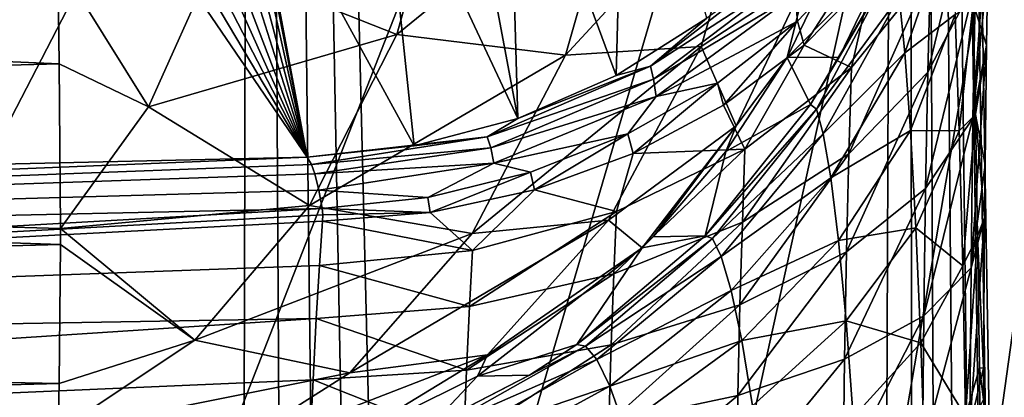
# Model space of a CAD drawing. Header units: metres. Extents: x -104 to 104, y -111 to 38.
# Tile 435 of 656: x 10.25 to 13.64, y -39.37 to -38.07. Entities that reach past the tile are written whole.
import ezdxf

# ---------------------------------------------------------------- set-up
doc = ezdxf.new("R2010")
doc.units = ezdxf.units.M
doc.layers.add('solid_509367_AD153', color=7, linetype='CONTINUOUS')

msp = doc.modelspace()

# ---------------------------------------------------------------- linework, layer by layer
at = {"layer": 'solid_509367_AD153'}
for points in [[(13.306856, -22.336416, 19), (11.061667, -23.528255, 19), (12.973471, -101.476402, 19)], [(13.306856, -22.336416, 19), (12.973471, -101.476402, 19), (13.366175, -100.621338, 19)], [(13.306856, -22.336416, 19), (14.500057, -95.125931, 19), (15.078767, -28.81238, 19)], [(13.306856, -22.336416, 19), (14.461483, -96.066643, 19), (14.500057, -95.125931, 19)], [(13.306856, -22.336416, 19), (14.362885, -96.996941, 19), (14.461483, -96.066643, 19)], [(13.306856, -22.336416, 19), (14.204263, -97.916817, 19), (14.362885, -96.996941, 19)], [(13.306856, -22.336416, 19), (13.984598, -98.829903, 19), (14.204263, -97.916817, 19)], [(13.306856, -22.336416, 19), (13.703938, -99.736031, 19), (13.984598, -98.829903, 19)], [(13.306856, -22.336416, 19), (13.366175, -100.621338, 19), (13.703938, -99.736031, 19)], [(11.061667, -23.528255, 19), (8.716386, -24.495298, 19), (10.865863, -104.60051, 19)], [(11.061667, -23.528255, 19), (10.865863, -104.60051, 19), (11.469099, -103.872002, 19)], [(11.061667, -23.528255, 19), (12.523127, -102.308525, 19), (12.973471, -101.476402, 19)], [(11.061667, -23.528255, 19), (12.020115, -103.109818, 19), (12.523127, -102.308525, 19)], [(11.061667, -23.528255, 19), (11.469099, -103.872002, 19), (12.020115, -103.109818, 19)], [(8.716386, -24.495298, 19), (10.215784, -105.289886, 19), (10.865863, -104.60051, 19)], [(6.595271, -41.677757, -14.407441), (-15.078767, -29.021139, -16.186213), (15.078767, -29.021139, -16.186213)], [(7.993071, -42.717476, -14.261318), (6.595271, -41.677757, -14.407441), (15.078767, -29.021139, -16.186213)], [(9.235709, -43.952656, -14.087725), (7.993071, -42.717476, -14.261318), (15.078767, -29.021139, -16.186213)], [(10.286567, -45.349411, -13.891423), (9.235709, -43.952656, -14.087725), (15.078767, -29.021139, -16.186213)], [(11.130763, -46.884777, -13.675642), (10.286567, -45.349411, -13.891423), (15.078767, -29.021139, -16.186213)], [(11.748401, -48.532097, -13.444126), (11.130763, -46.884777, -13.675642), (15.078767, -29.021139, -16.186213)], [(12.122924, -50.245026, -13.20339), (11.748401, -48.532097, -13.444126), (15.078767, -29.021139, -16.186213)], [(12.25, -51.999878, -12.956761), (12.122924, -50.245026, -13.20339), (15.078767, -29.021139, -16.186213)], [(12.25, -51.999878, -12.956761), (15.078767, -29.021139, -16.186213), (14.500057, -95.334694, -6.86645)], [(12.304003, -38.266048, -1.784986), (12.336123, -37.038643, -9.529407), (11.932314, -37.26223, -9.5501)], [(12.304003, -38.266048, -1.784986), (12.615843, -38.068851, -1.765574), (12.336123, -37.038643, -9.529407)], [(11.96548, -38.413601, -1.796757), (11.932314, -37.26223, -9.5501), (11.762321, -37.328632, -9.554935)], [(11.96548, -38.413601, -1.796757), (12.304003, -38.266048, -1.784986), (11.932314, -37.26223, -9.5501)], [(11.96548, -38.413601, -1.796757), (11.762321, -37.328632, -9.554935), (11.493022, -37.40517, -9.558586)], [(0, -37.635605, -10.396646), (1.809729, -38.761719, -2.043408), (10.453113, -37.39325, -10.154291)], [(1.809729, -38.761719, -2.043408), (11.240917, -38.547035, -1.796444), (10.453113, -37.39325, -10.154291)], [(11.240917, -38.547035, -1.796444), (10.554911, -37.3922, -10.142593), (10.453113, -37.39325, -10.154291)], [(11.240917, -38.547035, -1.796444), (10.644154, -37.393345, -10.117661), (10.554911, -37.3922, -10.142593)], [(11.240917, -38.547035, -1.796444), (10.725673, -37.39653, -10.079675), (10.644154, -37.393345, -10.117661)], [(11.240917, -38.547035, -1.796444), (10.803479, -37.401821, -10.027379), (10.725673, -37.39653, -10.079675)], [(11.240917, -38.547035, -1.796444), (10.878782, -37.409729, -9.956951), (10.803479, -37.401821, -10.027379)], [(11.608296, -38.508007, -1.800606), (11.493022, -37.40517, -9.558586), (11.037762, -37.462067, -9.554622)], [(11.608296, -38.508007, -1.800606), (11.96548, -38.413601, -1.796757), (11.493022, -37.40517, -9.558586)], [(11.240917, -38.547035, -1.796444), (10.943527, -37.420185, -9.870374), (10.878782, -37.409729, -9.956951)], [(11.240917, -38.547035, -1.796444), (10.992906, -37.432564, -9.772991), (10.943527, -37.420185, -9.870374)], [(11.240917, -38.547035, -1.796444), (11.024554, -37.44656, -9.667449), (10.992906, -37.432564, -9.772991)], [(11.7368, -37.449551, 15.35174), (11.548569, -38.124405, 15.163508), (10.918179, -37.874619, 15.528357)], [(11.240917, -38.547035, -1.796444), (11.037762, -37.462067, -9.554622), (11.024554, -37.44656, -9.667449)], [(11.608296, -38.508007, -1.800606), (11.037762, -37.462067, -9.554622), (11.240917, -38.547035, -1.796444)], [(12.331696, -37.487484, 14.883392), (11.548569, -38.124405, 15.163508), (11.7368, -37.449551, 15.35174)], [(12.796483, -37.472301, 14.2848), (12.129827, -38.19606, 14.681524), (12.331696, -37.487484, 14.883392)], [(12.796483, -37.472301, 14.2848), (12.596287, -38.165485, 14.084603), (12.129827, -38.19606, 14.681524)], [(12.960436, -37.924728, 13.453113), (12.596287, -38.165485, 14.084603), (12.796483, -37.472301, 14.2848)], [(12.331696, -37.487484, 14.883392), (12.129827, -38.19606, 14.681524), (11.548569, -38.124405, 15.163508)], [(13.550017, -37.530399, 0.316317), (13.375811, -38.254276, 0.300824), (13.539784, -37.942398, 0.700276)], [(13.550017, -37.530399, 0.316317), (13.385135, -37.903091, -0.025176), (13.375811, -38.254276, 0.300824)], [(13.531396, -38.412399, 1.009932), (13.582746, -37.89093, 1.316249), (13.587915, -37.617901, 1.11883)], [(13.539784, -37.942398, 0.700276), (13.531396, -38.412399, 1.009932), (13.587915, -37.617901, 1.11883)], [(13.454682, -37.730175, 4.381857), (13.296785, -38.18782, 4.640085), (13.277574, -37.993626, 5.085898)], [(13.454682, -37.730175, 4.381857), (13.469879, -38.056221, 3.903619), (13.296785, -38.18782, 4.640085)], [(0, -37.774704, 15.998539), (10.382732, -37.872383, 15.601767), (10.387425, -38.224979, 15.428403)], [(0, -38.499729, 15.698827), (0, -37.774704, 15.998539), (10.387425, -38.224979, 15.428403)], [(12.919729, -37.987499, -1.137902), (12.927291, -38.078495, -0.950242), (13.162613, -37.831734, -0.818007)], [(12.950278, -38.161285, -0.765936), (13.162613, -37.831734, -0.818007), (12.927291, -38.078495, -0.950242)], [(12.950278, -38.161285, -0.765936), (13.185335, -37.921204, -0.606234), (13.162613, -37.831734, -0.818007)], [(10.694485, -38.373951, 15.304663), (10.387425, -38.224979, 15.428403), (10.382732, -37.872383, 15.601767)], [(10.918179, -37.874619, 15.528357), (10.694485, -38.373951, 15.304663), (10.382732, -37.872383, 15.601767)], [(11.548569, -38.124405, 15.163508), (10.694485, -38.373951, 15.304663), (10.918179, -37.874619, 15.528357)], [(12.421811, -38.233681, -1.609894), (12.90272, -37.861076, -1.534565), (12.615843, -38.068851, -1.765574)], [(12.911352, -37.914948, -1.333424), (12.90272, -37.861076, -1.534565), (12.421811, -38.233681, -1.609894)], [(12.892344, -38.203644, 12.897164), (13.240319, -37.852249, 5.995497), (13.071266, -38.202316, 5.990829)], [(12.892344, -38.203644, 12.897164), (13.060103, -37.855423, 12.901796), (13.240319, -37.852249, 5.995497)], [(12.960436, -37.924728, 13.453113), (13.060103, -37.855423, 12.901796), (12.892344, -38.203644, 12.897164)], [(13.259185, -37.878685, 5.543615), (12.972153, -38.365253, 5.988122), (13.071266, -38.202316, 5.990829)], [(13.259185, -37.878685, 5.543615), (12.993554, -38.381351, 5.624171), (12.972153, -38.365253, 5.988122)], [(13.259185, -37.878685, 5.543615), (13.277574, -37.993626, 5.085898), (12.993554, -38.381351, 5.624171)], [(13.259185, -37.878685, 5.543615), (13.071266, -38.202316, 5.990829), (13.240319, -37.852249, 5.995497)], [(13.385135, -37.903091, -0.025176), (13.104113, -38.534637, -0.061519), (13.375811, -38.254276, 0.300824)], [(13.385135, -37.903091, -0.025176), (13.113025, -38.238262, -0.335529), (13.104113, -38.534637, -0.061519)], [(13.385135, -37.903091, -0.025176), (13.185335, -37.921204, -0.606234), (13.113025, -38.238262, -0.335529)], [(13.531396, -38.412399, 1.009932), (13.578493, -38.161469, 1.478646), (13.582746, -37.89093, 1.316249)], [(13.532592, -38.01778, 3.231566), (13.582746, -37.89093, 1.316249), (13.578493, -38.161469, 1.478646)], [(12.911352, -37.914948, -1.333424), (12.421811, -38.233681, -1.609894), (12.431739, -38.277855, -1.443082)], [(12.911352, -37.914948, -1.333424), (12.431739, -38.277855, -1.443082), (12.919729, -37.987499, -1.137902)], [(12.960436, -37.924728, 13.453113), (12.716577, -38.438629, 13.209252), (12.596287, -38.165485, 14.084603)], [(12.960436, -37.924728, 13.453113), (12.892344, -38.203644, 12.897164), (12.716577, -38.438629, 13.209252)], [(13.113025, -38.238262, -0.335529), (13.185335, -37.921204, -0.606234), (12.950278, -38.161285, -0.765936)], [(13.539784, -37.942398, 0.700276), (13.367957, -38.654633, 0.563315), (13.531396, -38.412399, 1.009932)], [(13.539784, -37.942398, 0.700276), (13.375811, -38.254276, 0.300824), (13.367957, -38.654633, 0.563315)], [(12.431739, -38.277855, -1.443082), (12.441231, -38.337631, -1.280902), (12.919729, -37.987499, -1.137902)], [(12.919729, -37.987499, -1.137902), (12.441231, -38.337631, -1.280902), (12.927291, -38.078495, -0.950242)], [(13.277574, -37.993626, 5.085898), (13.016495, -38.466599, 5.244564), (12.993554, -38.381351, 5.624171)], [(13.277574, -37.993626, 5.085898), (13.296785, -38.18782, 4.640085), (13.016495, -38.466599, 5.244564)], [(13.469879, -38.056221, 3.903619), (13.532592, -38.01778, 3.231566), (13.483862, -38.456081, 3.478694)], [(13.483862, -38.456081, 3.478694), (13.532592, -38.01778, 3.231566), (13.540697, -38.399185, 2.922021)], [(13.540697, -38.399185, 2.922021), (13.532592, -38.01778, 3.231566), (13.578493, -38.161469, 1.478646)], [(12.421811, -38.233681, -1.609894), (12.615843, -38.068851, -1.765574), (12.304003, -38.266048, -1.784986)], [(12.441231, -38.337631, -1.280902), (12.652184, -38.291672, -1.0626), (12.927291, -38.078495, -0.950242)], [(12.673502, -38.367348, -0.904972), (12.927291, -38.078495, -0.950242), (12.652184, -38.291672, -1.0626)], [(12.673502, -38.367348, -0.904972), (12.950278, -38.161285, -0.765936), (12.927291, -38.078495, -0.950242)], [(13.469879, -38.056221, 3.903619), (13.316225, -38.455151, 4.2217), (13.296785, -38.18782, 4.640085)], [(13.469879, -38.056221, 3.903619), (13.483862, -38.456081, 3.478694), (13.316225, -38.455151, 4.2217)], [(11.548569, -38.124405, 15.163508), (11.24793, -38.712215, 14.86287), (10.694485, -38.373951, 15.304663)], [(12.129827, -38.19606, 14.681524), (11.24793, -38.712215, 14.86287), (11.548569, -38.124405, 15.163508)], [(12.596287, -38.165485, 14.084603), (11.807958, -38.809559, 14.359654), (12.129827, -38.19606, 14.681524)], [(12.596287, -38.165485, 14.084603), (12.277442, -38.76326, 13.765759), (11.807958, -38.809559, 14.359654)], [(12.716577, -38.438629, 13.209252), (12.277442, -38.76326, 13.765759), (12.596287, -38.165485, 14.084603)], [(12.747043, -38.519459, -0.599512), (12.950278, -38.161285, -0.765936), (12.673502, -38.367348, -0.904972)], [(13.113025, -38.238262, -0.335529), (12.950278, -38.161285, -0.765936), (12.747043, -38.519459, -0.599512)], [(13.525212, -38.927166, 1.236948), (13.5734, -38.573185, 1.673119), (13.578493, -38.161469, 1.478646)], [(13.531396, -38.412399, 1.009932), (13.525212, -38.927166, 1.236948), (13.578493, -38.161469, 1.478646)], [(13.540697, -38.399185, 2.922021), (13.578493, -38.161469, 1.478646), (13.5734, -38.573185, 1.673119)], [(12.129827, -38.19606, 14.681524), (11.807958, -38.809559, 14.359654), (11.24793, -38.712215, 14.86287)], [(12.681434, -38.527107, 12.891419), (12.892344, -38.203644, 12.897164), (12.972153, -38.365253, 5.988122)], [(12.716577, -38.438629, 13.209252), (12.892344, -38.203644, 12.897164), (12.681434, -38.527107, 12.891419)], [(12.892344, -38.203644, 12.897164), (13.071266, -38.202316, 5.990829), (12.972153, -38.365253, 5.988122)], [(13.296785, -38.18782, 4.640085), (13.041903, -38.618073, 4.86585), (13.016495, -38.466599, 5.244564)], [(13.296785, -38.18782, 4.640085), (13.316225, -38.455151, 4.2217), (13.041903, -38.618073, 4.86585)], [(0, -38.499729, 15.698827), (10.387425, -38.224979, 15.428403), (10.391206, -38.79134, 15.006384)], [(10.694485, -38.373951, 15.304663), (10.391206, -38.79134, 15.006384), (10.387425, -38.224979, 15.428403)], [(11.860369, -38.476078, -1.65239), (12.421811, -38.233681, -1.609894), (11.96548, -38.413601, -1.796757)], [(12.431739, -38.277855, -1.443082), (12.421811, -38.233681, -1.609894), (11.860369, -38.476078, -1.65239)], [(12.421811, -38.233681, -1.609894), (12.304003, -38.266048, -1.784986), (11.96548, -38.413601, -1.796757)], [(13.113025, -38.238262, -0.335529), (12.738072, -38.76968, -0.368907), (13.104113, -38.534637, -0.061519)], [(13.113025, -38.238262, -0.335529), (12.747043, -38.519459, -0.599512), (12.738072, -38.76968, -0.368907)], [(12.431739, -38.277855, -1.443082), (11.860369, -38.476078, -1.65239), (11.871977, -38.51487, -1.508245)], [(12.431739, -38.277855, -1.443082), (11.871977, -38.51487, -1.508245), (12.441231, -38.337631, -1.280902)], [(13.375811, -38.254276, 0.300824), (13.096282, -38.872284, 0.158748), (13.367957, -38.654633, 0.563315)], [(13.375811, -38.254276, 0.300824), (13.104113, -38.534637, -0.061519), (13.096282, -38.872284, 0.158748)], [(12.441231, -38.337631, -1.280902), (12.34368, -38.466312, -1.152471), (12.652184, -38.291672, -1.0626)], [(12.361656, -38.534431, -1.019999), (12.652184, -38.291672, -1.0626), (12.34368, -38.466312, -1.152471)], [(12.361656, -38.534431, -1.019999), (12.673502, -38.367348, -0.904972), (12.652184, -38.291672, -1.0626)], [(11.871977, -38.51487, -1.508245), (11.882919, -38.567116, -1.368221), (12.441231, -38.337631, -1.280902)], [(12.441231, -38.337631, -1.280902), (11.882919, -38.567116, -1.368221), (12.34368, -38.466312, -1.152471)], [(11.24793, -38.712215, 14.86287), (10.391206, -38.79134, 15.006384), (10.694485, -38.373951, 15.304663)], [(12.747043, -38.519459, -0.599512), (12.673502, -38.367348, -0.904972), (12.361656, -38.534431, -1.019999)], [(12.681434, -38.527107, 12.891419), (12.972153, -38.365253, 5.988122), (12.610479, -38.817177, 5.978341)], [(12.993554, -38.381351, 5.624171), (12.610479, -38.817177, 5.978341), (12.972153, -38.365253, 5.988122)], [(12.993554, -38.381351, 5.624171), (12.635501, -38.826099, 5.6852), (12.610479, -38.817177, 5.978341)], [(12.993554, -38.381351, 5.624171), (13.016495, -38.466599, 5.244564), (12.635501, -38.826099, 5.6852)], [(11.860369, -38.476078, -1.65239), (11.96548, -38.413601, -1.796757), (11.608296, -38.508007, -1.800606)], [(13.531396, -38.412399, 1.009932), (13.361917, -39.092789, 0.755266), (13.525212, -38.927166, 1.236948)], [(13.531396, -38.412399, 1.009932), (13.367957, -38.654633, 0.563315), (13.361917, -39.092789, 0.755266)], [(13.483862, -38.456081, 3.478694), (13.540697, -38.399185, 2.922021), (13.49615, -38.920437, 3.117923)], [(13.49615, -38.920437, 3.117923), (13.540697, -38.399185, 2.922021), (13.547681, -38.818275, 2.655315)], [(13.540697, -38.399185, 2.922021), (13.5734, -38.573185, 1.673119), (13.571601, -38.754131, 1.741842)], [(13.547681, -38.818275, 2.655315), (13.540697, -38.399185, 2.922021), (13.571601, -38.754131, 1.741842)], [(12.716577, -38.438629, 13.209252), (12.393585, -38.858345, 12.883656), (12.277442, -38.76326, 13.765759)], [(12.716577, -38.438629, 13.209252), (12.430696, -38.82082, 12.884653), (12.393585, -38.858345, 12.883656)], [(12.716577, -38.438629, 13.209252), (12.681434, -38.527107, 12.891419), (12.430696, -38.82082, 12.884653)], [(13.316225, -38.455151, 4.2217), (13.068531, -38.833351, 4.503728), (13.041903, -38.618073, 4.86585)], [(13.316225, -38.455151, 4.2217), (13.334966, -38.789829, 3.843903), (13.068531, -38.833351, 4.503728)], [(13.483862, -38.456081, 3.478694), (13.334966, -38.789829, 3.843903), (13.316225, -38.455151, 4.2217)], [(11.860369, -38.476078, -1.65239), (11.608296, -38.508007, -1.800606), (11.240917, -38.547035, -1.796444)], [(11.860369, -38.476078, -1.65239), (11.240917, -38.547035, -1.796444), (11.254924, -38.57217, -1.660536)], [(11.871977, -38.51487, -1.508245), (11.860369, -38.476078, -1.65239), (11.254924, -38.57217, -1.660536)], [(11.882919, -38.567116, -1.368221), (12.008945, -38.598366, -1.217769), (12.34368, -38.466312, -1.152471)], [(12.022233, -38.658527, -1.108254), (12.34368, -38.466312, -1.152471), (12.008945, -38.598366, -1.217769)], [(12.022233, -38.658527, -1.108254), (12.361656, -38.534431, -1.019999), (12.34368, -38.466312, -1.152471)], [(13.016495, -38.466599, 5.244564), (12.665279, -38.888123, 5.371068), (12.635501, -38.826099, 5.6852)], [(13.016495, -38.466599, 5.244564), (13.041903, -38.618073, 4.86585), (12.665279, -38.888123, 5.371068)], [(13.483862, -38.456081, 3.478694), (13.49615, -38.920437, 3.117923), (13.334966, -38.789829, 3.843903)], [(0, -38.499729, 15.698827), (10.391206, -38.79134, 15.006384), (10.391247, -38.84713, 14.952149)], [(0, -39.121746, 15.221746), (0, -38.499729, 15.698827), (10.391247, -38.84713, 14.952149)], [(11.871977, -38.51487, -1.508245), (11.254924, -38.57217, -1.660536), (11.26631, -38.603653, -1.546037)], [(11.871977, -38.51487, -1.508245), (11.26631, -38.603653, -1.546037), (11.882919, -38.567116, -1.368221)], [(12.747043, -38.519459, -0.599512), (12.295719, -38.947819, -0.606197), (12.738072, -38.76968, -0.368907)], [(12.747043, -38.519459, -0.599512), (12.305152, -38.732883, -0.804167), (12.295719, -38.947819, -0.606197)], [(12.747043, -38.519459, -0.599512), (12.361656, -38.534431, -1.019999), (12.305152, -38.732883, -0.804167)], [(1.800272, -38.929047, -1.5368), (11.240917, -38.547035, -1.796444), (1.809729, -38.761719, -2.043408)], [(11.254924, -38.57217, -1.660536), (11.240917, -38.547035, -1.796444), (1.800272, -38.929047, -1.5368)], [(12.305152, -38.732883, -0.804167), (12.361656, -38.534431, -1.019999), (12.022233, -38.658527, -1.108254)], [(12.430696, -38.82082, 12.884653), (12.681434, -38.527107, 12.891419), (12.610479, -38.817177, 5.978341)], [(13.104113, -38.534637, -0.061519), (12.729807, -39.054592, -0.183762), (13.096282, -38.872284, 0.158748)], [(13.104113, -38.534637, -0.061519), (12.738072, -38.76968, -0.368907), (12.729807, -39.054592, -0.183762)], [(11.26631, -38.603653, -1.546037), (11.254924, -38.57217, -1.660536), (1.800272, -38.929047, -1.5368)], [(11.882919, -38.567116, -1.368221), (11.26631, -38.603653, -1.546037), (11.280587, -38.660191, -1.396366)], [(11.882919, -38.567116, -1.368221), (11.280587, -38.660191, -1.396366), (11.655748, -38.684765, -1.256978)], [(11.882919, -38.567116, -1.368221), (11.655748, -38.684765, -1.256978), (12.008945, -38.598366, -1.217769)], [(13.525212, -38.927166, 1.236948), (13.571601, -38.754131, 1.741842), (13.5734, -38.573185, 1.673119)], [(11.280587, -38.660191, -1.396366), (11.26631, -38.603653, -1.546037), (1.800272, -38.929047, -1.5368)], [(11.663389, -38.736656, -1.167616), (12.008945, -38.598366, -1.217769), (11.655748, -38.684765, -1.256978)], [(11.663389, -38.736656, -1.167616), (12.022233, -38.658527, -1.108254), (12.008945, -38.598366, -1.217769)], [(13.041903, -38.618073, 4.86585), (12.699524, -39.00491, 5.050746), (12.665279, -38.888123, 5.371068)], [(13.041903, -38.618073, 4.86585), (13.068531, -38.833351, 4.503728), (12.699524, -39.00491, 5.050746)], [(11.80904, -38.868057, -0.93945), (12.022233, -38.658527, -1.108254), (11.663389, -38.736656, -1.167616)], [(12.305152, -38.732883, -0.804167), (12.022233, -38.658527, -1.108254), (11.80904, -38.868057, -0.93945)], [(13.367957, -38.654633, 0.563315), (13.089865, -39.241528, 0.319401), (13.361917, -39.092789, 0.755266)], [(13.367957, -38.654633, 0.563315), (13.096282, -38.872284, 0.158748), (13.089865, -39.241528, 0.319401)], [(11.280587, -38.660191, -1.396366), (1.800272, -38.929047, -1.5368), (11.292294, -38.723503, -1.269188)], [(11.655748, -38.684765, -1.256978), (11.280587, -38.660191, -1.396366), (11.292294, -38.723503, -1.269188)], [(11.663389, -38.736656, -1.167616), (11.655748, -38.684765, -1.256978), (11.292294, -38.723503, -1.269188)], [(1.796981, -39.263115, -1.120713), (11.294281, -38.744587, -1.232737), (11.292294, -38.723503, -1.269188)], [(1.800272, -38.929047, -1.5368), (1.796981, -39.263115, -1.120713), (11.292294, -38.723503, -1.269188)], [(11.24793, -38.712215, 14.86287), (10.853648, -39.176296, 14.468588), (10.391206, -38.79134, 15.006384)], [(11.807958, -38.809559, 14.359654), (10.853648, -39.176296, 14.468588), (11.24793, -38.712215, 14.86287)], [(11.663389, -38.736656, -1.167616), (11.292294, -38.723503, -1.269188), (11.294281, -38.744587, -1.232737)], [(1.796981, -39.263115, -1.120713), (11.293747, -38.766933, -1.19666), (11.294281, -38.744587, -1.232737)], [(11.663389, -38.736656, -1.167616), (11.294281, -38.744587, -1.232737), (11.293747, -38.766933, -1.19666)], [(11.80904, -38.868057, -0.93945), (11.663389, -38.736656, -1.167616), (11.293747, -38.766933, -1.19666)], [(12.305152, -38.732883, -0.804167), (11.798842, -39.06028, -0.761703), (12.295719, -38.947819, -0.606197)], [(12.305152, -38.732883, -0.804167), (11.80904, -38.868057, -0.93945), (11.798842, -39.06028, -0.761703)], [(13.521287, -39.472374, 1.375071), (13.567945, -39.272598, 1.881438), (13.571601, -38.754131, 1.741842)], [(13.525212, -38.927166, 1.236948), (13.521287, -39.472374, 1.375071), (13.571601, -38.754131, 1.741842)], [(13.547681, -38.818275, 2.655315), (13.571601, -38.754131, 1.741842), (13.567945, -39.272598, 1.881438)], [(1.796981, -39.263115, -1.120713), (11.282996, -38.918747, -0.998265), (11.293747, -38.766933, -1.19666)], [(10.853648, -39.176296, 14.468588), (10.391247, -38.84713, 14.952149), (10.391206, -38.79134, 15.006384)], [(11.80904, -38.868057, -0.93945), (11.293747, -38.766933, -1.19666), (11.282996, -38.918747, -0.998265)], [(12.277442, -38.76326, 13.765759), (11.386955, -39.2882, 13.938652), (11.807958, -38.809559, 14.359654)], [(12.277442, -38.76326, 13.765759), (11.861136, -39.225903, 13.349453), (11.386955, -39.2882, 13.938652)], [(12.277442, -38.76326, 13.765759), (12.393585, -38.858345, 12.883656), (11.861136, -39.225903, 13.349453)], [(12.738072, -38.76968, -0.368907), (12.286655, -39.192543, -0.447275), (12.729807, -39.054592, -0.183762)], [(12.738072, -38.76968, -0.368907), (12.295719, -38.947819, -0.606197), (12.286655, -39.192543, -0.447275)], [(13.334966, -38.789829, 3.843903), (13.094883, -39.109234, 4.171437), (13.068531, -38.833351, 4.503728)], [(13.334966, -38.789829, 3.843903), (13.352169, -39.185143, 3.518136), (13.094883, -39.109234, 4.171437)], [(13.49615, -38.920437, 3.117923), (13.352169, -39.185143, 3.518136), (13.334966, -38.789829, 3.843903)], [(11.807958, -38.809559, 14.359654), (11.386955, -39.2882, 13.938652), (10.853648, -39.176296, 14.468588)], [(12.393585, -38.858345, 12.883656), (12.610479, -38.817177, 5.978341), (12.168767, -39.191196, 5.966518)], [(12.635501, -38.826099, 5.6852), (12.168767, -39.191196, 5.966518), (12.610479, -38.817177, 5.978341)], [(12.635501, -38.826099, 5.6852), (12.198359, -39.196362, 5.724427), (12.168767, -39.191196, 5.966518)], [(12.635501, -38.826099, 5.6852), (12.665279, -38.888123, 5.371068), (12.198359, -39.196362, 5.724427)], [(12.393585, -38.858345, 12.883656), (12.430696, -38.82082, 12.884653), (12.610479, -38.817177, 5.978341)], [(13.49615, -38.920437, 3.117923), (13.547681, -38.818275, 2.655315), (13.506339, -39.438911, 2.830403)], [(13.506339, -39.438911, 2.830403), (13.547681, -38.818275, 2.655315), (13.553445, -39.271305, 2.435219)], [(13.553445, -39.271305, 2.435219), (13.547681, -38.818275, 2.655315), (13.567945, -39.272598, 1.881438)], [(0, -39.121746, 15.221746), (10.391247, -38.84713, 14.952149), (10.387489, -39.325092, 14.330716)], [(10.853648, -39.176296, 14.468588), (10.387489, -39.325092, 14.330716), (10.391247, -38.84713, 14.952149)], [(11.826704, -39.300163, 12.868508), (12.393585, -38.858345, 12.883656), (12.168767, -39.191196, 5.966518)], [(11.861136, -39.225903, 13.349453), (12.393585, -38.858345, 12.883656), (11.826704, -39.300163, 12.868508)], [(13.068531, -38.833351, 4.503728), (12.736021, -39.176746, 4.739202), (12.699524, -39.00491, 5.050746)], [(13.068531, -38.833351, 4.503728), (13.094883, -39.109234, 4.171437), (12.736021, -39.176746, 4.739202)], [(11.80904, -38.868057, -0.93945), (11.282996, -38.918747, -0.998265), (11.798842, -39.06028, -0.761703)], [(12.665279, -38.888123, 5.371068), (12.237004, -39.242504, 5.460702), (12.198359, -39.196362, 5.724427)], [(12.665279, -38.888123, 5.371068), (12.699524, -39.00491, 5.050746), (12.237004, -39.242504, 5.460702)], [(13.096282, -38.872284, 0.158748), (12.722571, -39.365997, -0.048997), (13.089865, -39.241528, 0.319401)], [(13.096282, -38.872284, 0.158748), (12.729807, -39.054592, -0.183762), (12.722571, -39.365997, -0.048997)], [(1.796981, -39.263115, -1.120713), (11.271895, -39.1017, -0.827629), (11.282996, -38.918747, -0.998265)], [(11.798842, -39.06028, -0.761703), (11.282996, -38.918747, -0.998265), (11.271895, -39.1017, -0.827629)], [(13.49615, -38.920437, 3.117923), (13.506339, -39.438911, 2.830403), (13.352169, -39.185143, 3.518136)], [(13.525212, -38.927166, 1.236948), (13.357751, -39.55648, 0.871455), (13.521287, -39.472374, 1.375071)], [(13.525212, -38.927166, 1.236948), (13.361917, -39.092789, 0.755266), (13.357751, -39.55648, 0.871455)], [(12.295719, -38.947819, -0.606197), (11.788744, -39.279308, -0.618761), (12.286655, -39.192543, -0.447275)], [(12.295719, -38.947819, -0.606197), (11.798842, -39.06028, -0.761703), (11.788744, -39.279308, -0.618761)], [(12.699524, -39.00491, 5.050746), (12.282401, -39.333923, 5.187889), (12.237004, -39.242504, 5.460702)], [(12.699524, -39.00491, 5.050746), (12.736021, -39.176746, 4.739202), (12.282401, -39.333923, 5.187889)], [(11.798842, -39.06028, -0.761703), (11.271895, -39.1017, -0.827629), (11.788744, -39.279308, -0.618761)], [(12.729807, -39.054592, -0.183762), (12.278279, -39.460014, -0.331628), (12.722571, -39.365997, -0.048997)], [(12.729807, -39.054592, -0.183762), (12.286655, -39.192543, -0.447275), (12.278279, -39.460014, -0.331628)], [(13.361917, -39.092789, 0.755266), (13.084948, -39.631973, 0.416124), (13.357751, -39.55648, 0.871455)], [(13.361917, -39.092789, 0.755266), (13.089865, -39.241528, 0.319401), (13.084948, -39.631973, 0.416124)], [(0, -39.598827, 14.599728), (0, -39.121746, 15.221746), (10.387489, -39.325092, 14.330716)], [(1.796981, -39.263115, -1.120713), (1.800272, -39.721645, -0.847804), (11.271895, -39.1017, -0.827629)], [(1.800272, -39.721645, -0.847804), (11.260624, -39.312252, -0.688827), (11.271895, -39.1017, -0.827629)], [(11.788744, -39.279308, -0.618761), (11.271895, -39.1017, -0.827629), (11.260624, -39.312252, -0.688827)], [(13.094883, -39.109234, 4.171437), (12.772555, -39.402393, 4.4491), (12.736021, -39.176746, 4.739202)], [(13.094883, -39.109234, 4.171437), (13.11964, -39.441223, 3.880527), (12.772555, -39.402393, 4.4491)], [(13.352169, -39.185143, 3.518136), (13.11964, -39.441223, 3.880527), (13.094883, -39.109234, 4.171437)], [(10.853648, -39.176296, 14.468588), (10.383202, -39.488842, 14.003209), (10.387489, -39.325092, 14.330716)], [(11.386955, -39.2882, 13.938652), (10.383202, -39.488842, 14.003209), (10.853648, -39.176296, 14.468588)], [(12.198359, -39.196362, 5.724427), (11.663465, -39.473381, 5.953094), (12.005687, -39.296551, 5.962176)], [(12.198359, -39.196362, 5.724427), (11.698407, -39.478352, 5.740394), (11.663465, -39.473381, 5.953094)], [(12.198359, -39.196362, 5.724427), (12.237004, -39.242504, 5.460702), (11.698407, -39.478352, 5.740394)], [(12.286655, -39.192543, -0.447275), (11.779058, -39.518906, -0.514454), (12.278279, -39.460014, -0.331628)], [(12.286655, -39.192543, -0.447275), (11.788744, -39.279308, -0.618761), (11.779058, -39.518906, -0.514454)], [(11.826704, -39.300163, 12.868508), (12.168767, -39.191196, 5.966518), (12.005687, -39.296551, 5.962176)], [(12.198359, -39.196362, 5.724427), (12.005687, -39.296551, 5.962176), (12.168767, -39.191196, 5.966518)], [(12.736021, -39.176746, 4.739202), (12.331076, -39.472542, 4.919351), (12.282401, -39.333923, 5.187889)], [(12.736021, -39.176746, 4.739202), (12.772555, -39.402393, 4.4491), (12.331076, -39.472542, 4.919351)], [(13.352169, -39.185143, 3.518136), (13.367094, -39.633148, 3.254309), (13.11964, -39.441223, 3.880527)], [(13.506339, -39.438911, 2.830403), (13.367094, -39.633148, 3.254309), (13.352169, -39.185143, 3.518136)], [(11.861136, -39.225903, 13.349453), (11.373053, -39.523521, 12.856476), (10.89412, -39.600945, 13.445817)], [(11.861136, -39.225903, 13.349453), (10.89412, -39.600945, 13.445817), (11.386955, -39.2882, 13.938652)], [(11.861136, -39.225903, 13.349453), (11.826704, -39.300163, 12.868508), (11.373053, -39.523521, 12.856476)], [(12.237004, -39.242504, 5.460702), (11.74762, -39.516544, 5.510126), (11.698407, -39.478352, 5.740394)], [(12.237004, -39.242504, 5.460702), (12.282401, -39.333923, 5.187889), (11.74762, -39.516544, 5.510126)], [(13.089865, -39.241528, 0.319401), (12.716493, -39.695084, 0.0318), (13.084948, -39.631973, 0.416124)], [(13.089865, -39.241528, 0.319401), (12.722571, -39.365997, -0.048997), (12.716493, -39.695084, 0.0318)], [(11.386955, -39.2882, 13.938652), (10.89412, -39.600945, 13.445817), (10.383202, -39.488842, 14.003209)], [(11.788744, -39.279308, -0.618761), (11.260624, -39.312252, -0.688827), (11.779058, -39.518906, -0.514454)], [(11.373053, -39.523521, 12.856476), (11.826704, -39.300163, 12.868508), (11.663465, -39.473381, 5.953094)], [(11.826704, -39.300163, 12.868508), (12.005687, -39.296551, 5.962176), (11.663465, -39.473381, 5.953094)], [(13.506339, -39.438911, 2.830403), (13.553445, -39.271305, 2.435219), (13.557923, -39.757931, 2.264175)], [(13.521287, -39.472374, 1.375071), (13.567436, -39.381161, 1.900901), (13.567945, -39.272598, 1.881438)], [(13.553445, -39.271305, 2.435219), (13.567945, -39.272598, 1.881438), (13.567436, -39.381161, 1.900901)], [(13.557923, -39.757931, 2.264175), (13.553445, -39.271305, 2.435219), (13.567436, -39.381161, 1.900901)], [(0, -39.598827, 14.599728), (10.387489, -39.325092, 14.330716), (10.383202, -39.488842, 14.003209)], [(1.800272, -39.721645, -0.847804), (11.24971, -39.539997, -0.588308), (11.260624, -39.312252, -0.688827)], [(11.779058, -39.518906, -0.514454), (11.260624, -39.312252, -0.688827), (11.24971, -39.539997, -0.588308)], [(12.282401, -39.333923, 5.187889), (11.806065, -39.592869, 5.27217), (11.74762, -39.516544, 5.510126)], [(12.282401, -39.333923, 5.187889), (12.331076, -39.472542, 4.919351), (11.806065, -39.592869, 5.27217)], [(12.722571, -39.365997, -0.048997), (12.270772, -39.742664, -0.262336), (12.716493, -39.695084, 0.0318)], [(12.722571, -39.365997, -0.048997), (12.278279, -39.460014, -0.331628), (12.270772, -39.742664, -0.262336)]]:
    msp.add_3dface(points, dxfattribs=at)

doc.saveas('drawing.dxf')
